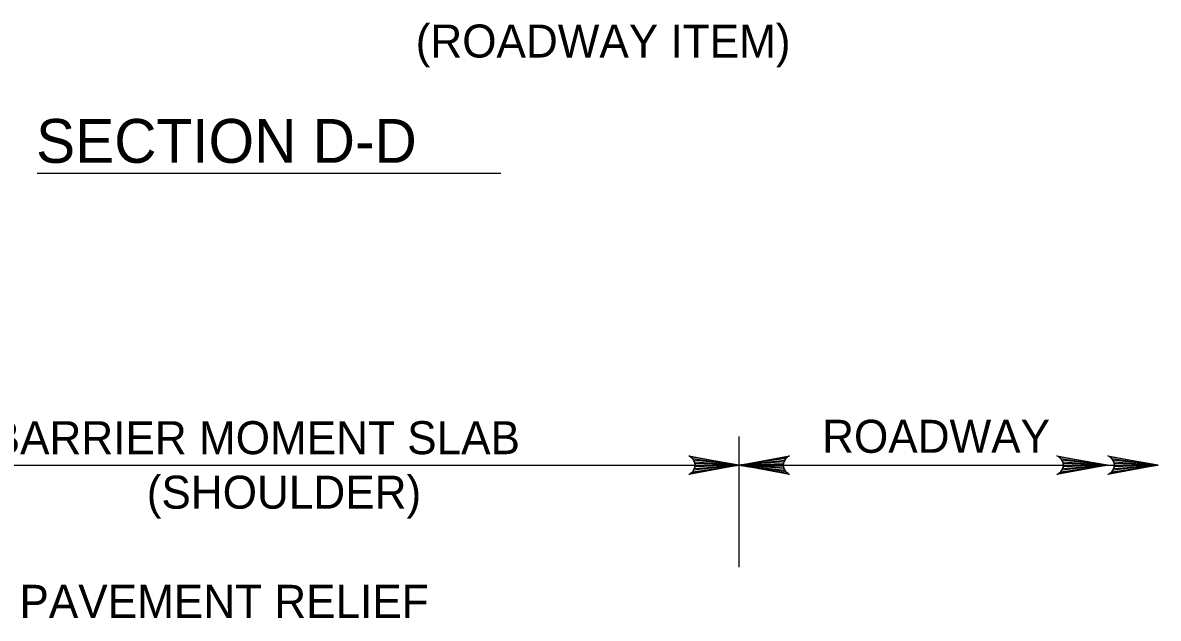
# Model space of a CAD drawing. Extents: x 638167 to 640248, y 296544 to 298920.
# Drawn here: x 639561.6 to 639667.4, y 296944.8 to 297000.2 of the extents above; entities that cross this region are included whole.
import ezdxf

# ---------------------------------------------------------------- set-up
doc = ezdxf.new("R2010")
doc.units = 0
doc.layers.add('1', color=7, linetype='Continuous')

msp = doc.modelspace()

# ---------------------------------------------------------------- linework, layer by layer
at = {"layer": '1'}
for p, q in [((639562.95, 296986.23), (639606.13, 296986.23)), ((639628.33, 296949.56), (639628.33, 296961.71)), ((639500.83, 296959.04), (639667.37, 296959.04))]:
    msp.add_line(p, q, dxfattribs=at)
for points in [[(639628.33, 296959.04), (639623.63, 296958.16), (639623.81, 296958.29), (639624, 296958.41), (639624.09, 296958.57), (639624.18, 296958.73), (639624.21, 296958.88), (639624.24, 296959.04), (639624.21, 296959.2), (639624.18, 296959.36), (639624.09, 296959.51), (639624, 296959.67), (639623.81, 296959.8), (639623.63, 296959.92), (639628.33, 296959.04), (639623.81, 296959.8), (639624, 296959.67), (639628.33, 296959.04), (639624.09, 296959.51), (639624.18, 296959.36), (639628.33, 296959.04), (639624.21, 296959.2), (639624.24, 296959.04), (639628.33, 296959.04), (639624.21, 296958.88), (639624.18, 296958.73), (639628.33, 296959.04), (639624.09, 296958.57), (639624, 296958.41), (639628.33, 296959.04), (639623.81, 296958.29)], [(639628.33, 296959.04), (639633.03, 296959.92), (639632.85, 296959.8), (639632.67, 296959.67), (639632.57, 296959.51), (639632.48, 296959.36), (639632.45, 296959.2), (639632.43, 296959.04), (639632.45, 296958.88), (639632.48, 296958.73), (639632.57, 296958.57), (639632.67, 296958.41), (639632.85, 296958.29), (639633.03, 296958.16), (639628.33, 296959.04), (639632.85, 296958.29), (639632.67, 296958.41), (639628.33, 296959.04), (639632.57, 296958.57), (639632.48, 296958.73), (639628.33, 296959.04), (639632.45, 296958.88), (639632.43, 296959.04), (639628.33, 296959.04), (639632.45, 296959.2), (639632.48, 296959.36), (639628.33, 296959.04), (639632.57, 296959.51), (639632.67, 296959.67), (639628.33, 296959.04), (639632.85, 296959.8)], [(639662.63, 296959.04), (639657.93, 296958.16), (639658.11, 296958.29), (639658.29, 296958.41), (639658.38, 296958.57), (639658.48, 296958.73), (639658.5, 296958.88), (639658.53, 296959.04), (639658.5, 296959.2), (639658.48, 296959.36), (639658.38, 296959.51), (639658.29, 296959.67), (639658.11, 296959.8), (639657.93, 296959.92), (639662.63, 296959.04), (639658.11, 296959.8), (639658.29, 296959.67), (639662.63, 296959.04), (639658.38, 296959.51), (639658.48, 296959.36), (639662.63, 296959.04), (639658.5, 296959.2), (639658.53, 296959.04), (639662.63, 296959.04), (639658.5, 296958.88), (639658.48, 296958.73), (639662.63, 296959.04), (639658.38, 296958.57), (639658.29, 296958.41), (639662.63, 296959.04), (639658.11, 296958.29)], [(639667.37, 296959.04), (639662.67, 296958.16), (639662.85, 296958.29), (639663.04, 296958.41), (639663.13, 296958.57), (639663.22, 296958.73), (639663.25, 296958.88), (639663.28, 296959.04), (639663.25, 296959.2), (639663.22, 296959.36), (639663.13, 296959.51), (639663.04, 296959.67), (639662.85, 296959.8), (639662.67, 296959.92), (639667.37, 296959.04), (639662.85, 296959.8), (639663.04, 296959.67), (639667.37, 296959.04), (639663.13, 296959.51), (639663.22, 296959.36), (639667.37, 296959.04), (639663.25, 296959.2), (639663.28, 296959.04), (639667.37, 296959.04), (639663.25, 296958.88), (639663.22, 296958.73), (639667.37, 296959.04), (639663.13, 296958.57), (639663.04, 296958.41), (639667.37, 296959.04), (639662.85, 296958.29)]]:
    msp.add_lwpolyline(points, dxfattribs=at)

# ---------------------------------------------------------------- texts
for s, height, p in [('(ROADWAY ITEM)', 3.072, (639598.2, 296996.98)), ('SECTION D-D', 4.08, (639562.84, 296987.18)), ('BARRIER MOMENT SLAB', 3.072, (639558.61, 296960.06)), ('ROADWAY', 3.072, (639636.06, 296960.19)), ('(SHOULDER)', 3.072, (639573.15, 296954.99)), ('2\'-0" PAVEMENT RELIEF', 3.072, (639551.97, 296944.83))]:
    msp.add_text(s, height=height, dxfattribs=at).set_placement(p)

doc.saveas('drawing.dxf')
